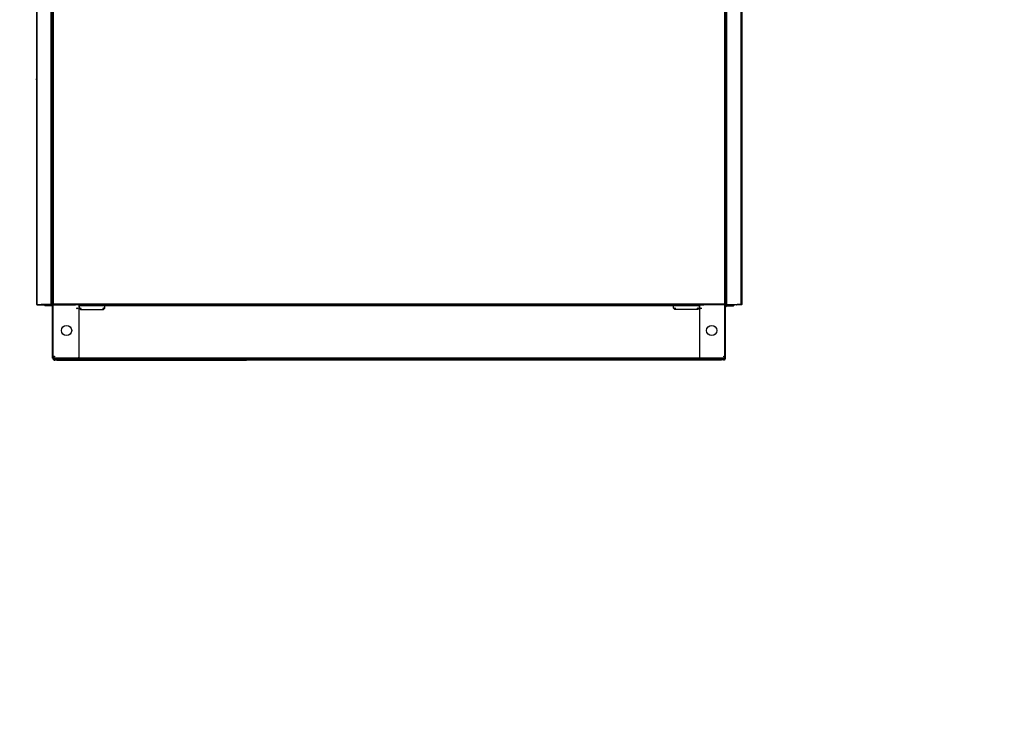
# Model space of a CAD drawing. Header units: millimetres. Extents: x 262469 to 275208, y -32539 to 9411.
# Tile 417 of 428: x 267780.09 to 267784.37, y 7166.84 to 7169.92. Entities that reach past the tile are written whole.
import ezdxf

# ---------------------------------------------------------------- set-up
doc = ezdxf.new("R2010")
doc.units = ezdxf.units.MM
doc.header["$LTSCALE"] = 100
doc.layers.get('0').update_dxf_attribs({"color": 8})
doc.layers.add('$ IE_OPISY', color=7, linetype='Continuous', lineweight=25)
doc.styles.add('ROMANS', font='romans', dxfattribs={"width": 0.8})

msp = doc.modelspace()

# ---------------------------------------------------------------- linework, layer by layer
for p, q in [((267780.2279, 7169.3533), (267780.2279, 7172.832)), ((267783.1621, 7169.3533), (267783.1621, 7172.832)), ((267780.1637, 7170.1972), (267780.1637, 7168.6821)), ((267780.166, 7168.6821), (267780.166, 7170.1968)), ((267780.2318, 7169.3465), (267780.2318, 7170.1964)), ((267780.2336, 7169.3452), (267780.2336, 7170.1964)), ((267780.2375, 7169.3499), (267780.2375, 7170.1985)), ((267783.1525, 7169.3499), (267783.1525, 7170.1985)), ((267783.1564, 7169.3452), (267783.1564, 7170.1964)), ((267783.1581, 7169.3465), (267783.1581, 7170.1964)), ((267783.224, 7168.6821), (267783.224, 7170.1968)), ((267783.2262, 7170.1972), (267783.2262, 7168.6821)), ((267780.164, 7169.6576), (267780.164, 7169.6626)), ((267783.226, 7169.6576), (267783.226, 7169.6626)), ((267780.2279, 7168.6806), (267780.2279, 7169.3529)), ((267780.2281, 7169.3529), (267780.2281, 7169.3533)), ((267780.2318, 7168.6821), (267780.2318, 7169.3465)), ((267780.2336, 7168.6727), (267780.2336, 7169.3452)), ((267780.2375, 7168.6845), (267780.2375, 7169.3499)), ((267783.1525, 7168.6845), (267783.1525, 7169.3499)), ((267783.1564, 7168.6727), (267783.1564, 7169.3452)), ((267783.1581, 7168.6821), (267783.1581, 7169.3465)), ((267783.1618, 7169.3529), (267783.1618, 7169.3533)), ((267783.1621, 7168.6806), (267783.1621, 7169.3529)), ((267780.2375, 7168.6845), (267780.2375, 7168.814)), ((267783.1525, 7168.6845), (267783.1525, 7168.814)), ((267780.2318, 7168.6821), (267780.2318, 7168.7349)), ((267783.1581, 7168.6821), (267783.1581, 7168.7349)), ((267780.1637, 7168.6838), (267780.1644, 7168.6838)), ((267780.1645, 7168.6821), (267780.1637, 7168.6821)), ((267780.1644, 7168.6838), (267780.1644, 7168.6831)), ((267780.1644, 7168.6831), (267780.1652, 7168.6831)), ((267780.1645, 7168.6821), (267780.1645, 7168.6813)), ((267780.1645, 7168.6813), (267780.1652, 7168.6813)), ((267780.1652, 7168.6831), (267780.1652, 7168.6821)), ((267780.166, 7168.6821), (267780.1652, 7168.6821)), ((267780.1652, 7168.6806), (267780.1652, 7168.6813)), ((267780.1652, 7168.6806), (267780.1856, 7168.6806)), ((267780.166, 7168.6821), (267780.1842, 7168.6821)), ((267780.2344, 7168.6821), (267780.1842, 7168.6821)), ((267780.1864, 7168.6806), (267780.1856, 7168.6806)), ((267780.1862, 7168.6806), (267780.2279, 7168.6806)), ((267780.2005, 7168.6764), (267780.1964, 7168.6805)), ((267780.203, 7168.6764), (267780.2005, 7168.6764)), ((267780.2014, 7168.6805), (267780.2014, 7168.6806)), ((267780.232, 7168.6764), (267780.203, 7168.6764)), ((267780.2294, 7168.6806), (267780.2279, 7168.6806)), ((267780.2294, 7168.6821), (267780.2294, 7168.6806)), ((267780.2318, 7168.6797), (267780.2294, 7168.6806)), ((267780.2336, 7168.6797), (267780.2318, 7168.6797)), ((267780.232, 7168.6764), (267780.2336, 7168.6727)), ((267780.2336, 7168.6831), (267780.2343, 7168.6831)), ((267780.2336, 7168.6821), (267780.2361, 7168.6821)), ((267780.2336, 7168.6612), (267780.2336, 7168.6783)), ((267780.2343, 7168.6831), (267780.2343, 7168.6838)), ((267780.2343, 7168.6838), (267780.2361, 7168.6838)), ((267780.2351, 7168.6806), (267780.2351, 7168.6831)), ((267780.2351, 7168.6831), (267780.2368, 7168.6831)), ((267780.2351, 7168.6806), (267780.2361, 7168.6806)), ((267780.2361, 7168.6838), (267780.2361, 7168.6821)), ((267780.2368, 7168.6838), (267780.2361, 7168.6838)), ((267780.2361, 7168.6806), (267780.2361, 7168.6813)), ((267780.2361, 7168.6813), (267780.2368, 7168.6813)), ((267780.2361, 7168.6806), (267780.2417, 7168.6806)), ((267780.2365, 7168.6806), (267780.2766, 7168.6806)), ((267780.2365, 7168.6612), (267780.2365, 7168.6806)), ((267780.2368, 7168.6838), (267780.2368, 7168.6845)), ((267780.2368, 7168.6845), (267780.2375, 7168.6845)), ((267780.2368, 7168.6813), (267780.2368, 7168.6838)), ((267780.2375, 7168.6838), (267780.2368, 7168.6838)), ((267780.2375, 7168.6845), (267780.2375, 7168.6838)), ((267780.2375, 7168.6845), (267781.0756, 7168.6845)), ((267783.1525, 7168.6845), (267780.2375, 7168.6845)), ((267780.2415, 7168.6806), (267780.3085, 7168.6806)), ((267780.2766, 7168.6806), (267780.3326, 7168.6806)), ((267781.0756, 7168.6806), (267780.3287, 7168.6806)), ((267780.3473, 7168.6806), (267780.3473, 7168.6582)), ((267780.3493, 7168.6806), (267780.3493, 7168.6662)), ((267780.3493, 7168.6806), (267780.3493, 7168.6791)), ((267780.3493, 7168.6791), (267780.4601, 7168.6791)), ((267781.0756, 7168.6777), (267780.3493, 7168.6777)), ((267780.4601, 7168.6662), (267780.4601, 7168.6806)), ((267780.4601, 7168.6806), (267783.0613, 7168.6806)), ((267780.4601, 7168.6777), (267783.0407, 7168.6777)), ((267782.9299, 7168.6662), (267782.9299, 7168.6806)), ((267783.0407, 7168.6791), (267782.9299, 7168.6791)), ((267783.0407, 7168.6806), (267783.0407, 7168.6662)), ((267783.0407, 7168.6806), (267783.0407, 7168.6791)), ((267783.0427, 7168.6806), (267783.0427, 7168.6582)), ((267783.1134, 7168.6806), (267783.0574, 7168.6806)), ((267783.1485, 7168.6806), (267783.0815, 7168.6806)), ((267783.1534, 7168.6806), (267783.1134, 7168.6806)), ((267783.1539, 7168.6806), (267783.1482, 7168.6806)), ((267783.1532, 7168.6845), (267783.1525, 7168.6845)), ((267783.1525, 7168.6845), (267783.1525, 7168.6838)), ((267783.1525, 7168.6838), (267783.1532, 7168.6838)), ((267783.1532, 7168.6838), (267783.1532, 7168.6845)), ((267783.1532, 7168.6813), (267783.1532, 7168.6838)), ((267783.1532, 7168.6838), (267783.1539, 7168.6838)), ((267783.1548, 7168.6831), (267783.1532, 7168.6831)), ((267783.1539, 7168.6813), (267783.1532, 7168.6813)), ((267783.1534, 7168.6612), (267783.1534, 7168.6806)), ((267783.1557, 7168.6838), (267783.1539, 7168.6838)), ((267783.1539, 7168.6838), (267783.1539, 7168.6821)), ((267783.1564, 7168.6821), (267783.1539, 7168.6821)), ((267783.1539, 7168.6806), (267783.1539, 7168.6813)), ((267783.1548, 7168.6806), (267783.1539, 7168.6806)), ((267783.1548, 7168.6806), (267783.1548, 7168.6831)), ((267783.1555, 7168.6821), (267783.2058, 7168.6821)), ((267783.1557, 7168.6831), (267783.1557, 7168.6838)), ((267783.1564, 7168.6831), (267783.1557, 7168.6831)), ((267783.1564, 7168.6797), (267783.1581, 7168.6797)), ((267783.1564, 7168.6612), (267783.1564, 7168.6783)), ((267783.158, 7168.6764), (267783.1564, 7168.6727)), ((267783.158, 7168.6764), (267783.1869, 7168.6764)), ((267783.1581, 7168.6797), (267783.1606, 7168.6806)), ((267783.1606, 7168.6821), (267783.1606, 7168.6806)), ((267783.1606, 7168.6806), (267783.1621, 7168.6806)), ((267783.2038, 7168.6806), (267783.1621, 7168.6806)), ((267783.1869, 7168.6764), (267783.1895, 7168.6764)), ((267783.1885, 7168.6805), (267783.1885, 7168.6806)), ((267783.1895, 7168.6764), (267783.1936, 7168.6805)), ((267783.2035, 7168.6806), (267783.2044, 7168.6806)), ((267783.2248, 7168.6806), (267783.2044, 7168.6806)), ((267783.224, 7168.6821), (267783.2058, 7168.6821)), ((267783.224, 7168.6821), (267783.2247, 7168.6821)), ((267783.2256, 7168.6831), (267783.2247, 7168.6831)), ((267783.2247, 7168.6831), (267783.2247, 7168.6821)), ((267783.2248, 7168.6806), (267783.2248, 7168.6813)), ((267783.2255, 7168.6813), (267783.2248, 7168.6813)), ((267783.2255, 7168.6821), (267783.2255, 7168.6813)), ((267783.2255, 7168.6821), (267783.2262, 7168.6821)), ((267783.2262, 7168.6838), (267783.2256, 7168.6838)), ((267783.2256, 7168.6838), (267783.2256, 7168.6831)), ((267780.2336, 7168.4495), (267780.2336, 7168.6612)), ((267780.2365, 7168.4495), (267780.2365, 7168.6612)), ((267780.3473, 7168.6582), (267780.3473, 7168.4533)), ((267780.3493, 7168.6662), (267780.355, 7168.6605)), ((267780.355, 7168.6605), (267780.4543, 7168.6605)), ((267780.4543, 7168.6605), (267780.4601, 7168.6662)), ((267782.9356, 7168.6605), (267782.9299, 7168.6662)), ((267783.035, 7168.6605), (267782.9356, 7168.6605)), ((267783.0407, 7168.6662), (267783.035, 7168.6605)), ((267783.0427, 7168.6582), (267783.0427, 7168.4533)), ((267783.1534, 7168.4495), (267783.1534, 7168.6612)), ((267783.1564, 7168.4495), (267783.1564, 7168.6612)), ((267781.0756, 7168.4495), (267780.2336, 7168.4495)), ((267780.2336, 7168.4495), (267781.0756, 7168.4495)), ((267780.2351, 7168.4495), (267780.2351, 7168.4467)), ((267780.237, 7168.4478), (267780.2351, 7168.4478)), ((267780.237, 7168.4495), (267780.237, 7168.4478)), ((267780.2376, 7168.4443), (267780.3398, 7168.4443)), ((267780.2378, 7168.4495), (267780.2378, 7168.4457)), ((267780.2378, 7168.4478), (267781.0756, 7168.4478)), ((267783.1522, 7168.4478), (267780.2378, 7168.4478)), ((267780.2386, 7168.4443), (267780.2386, 7168.441)), ((267780.2386, 7168.441), (267780.2389, 7168.4407)), ((267780.2389, 7168.4407), (267780.2432, 7168.4407)), ((267780.2432, 7168.4407), (267780.2436, 7168.4411)), ((267780.2436, 7168.4413), (267780.2436, 7168.4422)), ((267780.2436, 7168.4422), (267780.2514, 7168.4422)), ((267780.2436, 7168.4411), (267780.2436, 7168.4413)), ((267780.2514, 7168.4422), (267780.2514, 7168.4413)), ((267780.2514, 7168.4413), (267780.2521, 7168.4407)), ((267780.2521, 7168.4407), (267780.256, 7168.4407)), ((267780.256, 7168.4407), (267780.2567, 7168.4413)), ((267780.2567, 7168.4413), (267780.2567, 7168.4443)), ((267780.2572, 7168.4407), (267780.2572, 7168.4443)), ((267780.2572, 7168.4443), (267783.0502, 7168.4443)), ((267780.2572, 7168.4407), (267780.3396, 7168.4407)), ((267783.0504, 7168.4407), (267780.2572, 7168.4407)), ((267780.3396, 7168.4407), (267781.0756, 7168.4407)), ((267781.0756, 7168.4443), (267780.3398, 7168.4443)), ((267780.3473, 7168.4533), (267780.3435, 7168.4495)), ((267780.3435, 7168.4495), (267783.1564, 7168.4495)), ((267783.1564, 7168.4495), (267780.3435, 7168.4495)), ((267783.0427, 7168.4533), (267783.0465, 7168.4495)), ((267783.1524, 7168.4443), (267783.0502, 7168.4443)), ((267783.1327, 7168.4407), (267783.0504, 7168.4407)), ((267783.1327, 7168.4407), (267783.1327, 7168.4443)), ((267783.1333, 7168.4413), (267783.1333, 7168.4443)), ((267783.1339, 7168.4407), (267783.1333, 7168.4413)), ((267783.1379, 7168.4407), (267783.1339, 7168.4407)), ((267783.1386, 7168.4413), (267783.1379, 7168.4407)), ((267783.1464, 7168.4422), (267783.1386, 7168.4422)), ((267783.1386, 7168.4422), (267783.1386, 7168.4413)), ((267783.1464, 7168.4413), (267783.1464, 7168.4422)), ((267783.1464, 7168.4411), (267783.1464, 7168.4413)), ((267783.1468, 7168.4407), (267783.1464, 7168.4411)), ((267783.1511, 7168.4407), (267783.1468, 7168.4407)), ((267783.1514, 7168.441), (267783.1511, 7168.4407)), ((267783.1514, 7168.4443), (267783.1514, 7168.441)), ((267783.1522, 7168.4495), (267783.1522, 7168.4457)), ((267783.1529, 7168.4495), (267783.1529, 7168.4478)), ((267783.1529, 7168.4478), (267783.1549, 7168.4478)), ((267783.1549, 7168.4495), (267783.1549, 7168.4467))]:
    msp.add_line(p, q)
for centre, radius in [((267780.3404, 7168.6662), 0.00158), ((267780.355, 7168.6662), 0.00158), ((267780.4543, 7168.6662), 0.00158), ((267782.9356, 7168.6662), 0.00158), ((267783.035, 7168.6662), 0.00158), ((267783.0496, 7168.6662), 0.00158), ((267780.2942, 7168.5699), 0.0222), ((267783.0958, 7168.5699), 0.0222), ((267780.2402, 7168.4572), 0.00158), ((267783.1497, 7168.4572), 0.00158)]:
    msp.add_circle(centre, radius)
for centre, radius, start, end in [((267780.2397, 7168.449), 0.00522, 206.8698, 245.7021), ((267780.2462, 7168.4498), 0.00938, 192.4383, 216.1269), ((267783.1438, 7168.4498), 0.00938, 323.8731, 347.5617), ((267783.1502, 7168.449), 0.00522, 294.2979, 333.1302)]:
    msp.add_arc(centre, radius, start, end)

# ---------------------------------------------------------------- texts
at = {"layer": '$ IE_OPISY', "color": 7, "lineweight": -2, "style": 'ROMANS', "oblique": 10, "width": 0.8}
msp.add_text('proj. rozdzielnica RG - ADM', height=17.01, dxfattribs=at).set_placement((267724.097, 7160.4147))

doc.saveas('drawing.dxf')
